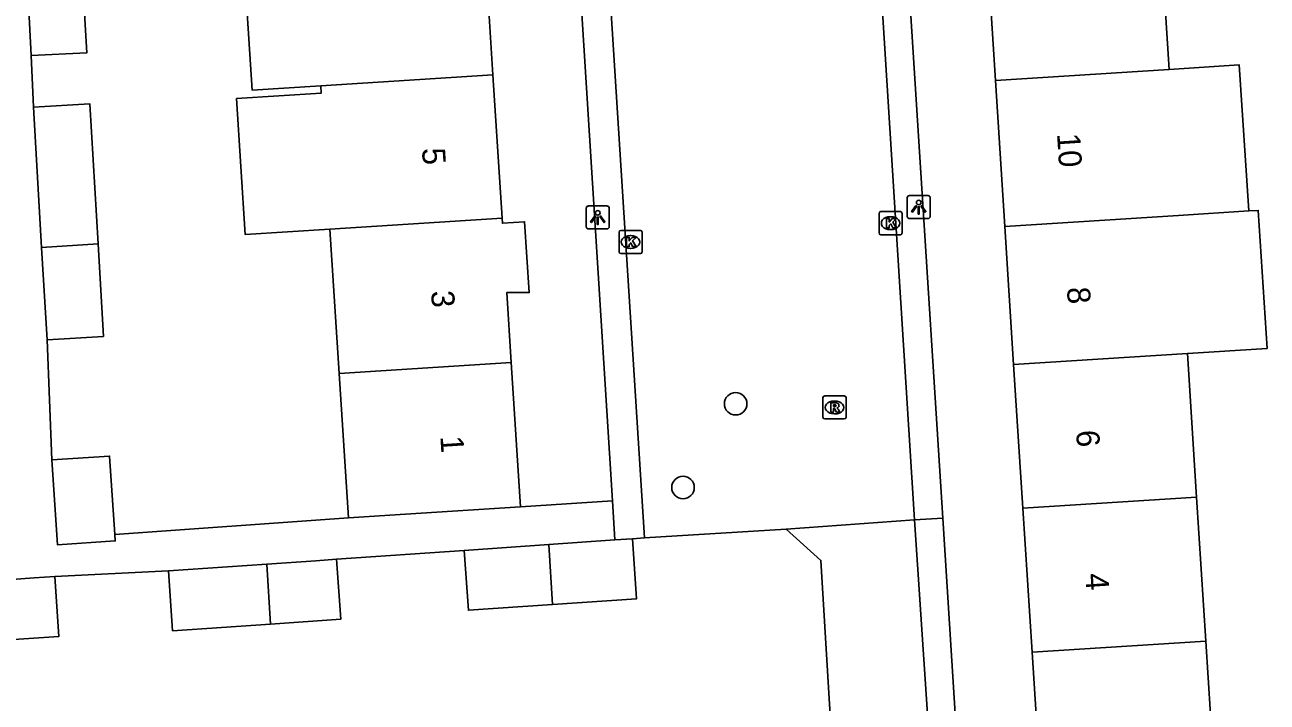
# Model space of a CAD drawing. Extents: x 159689 to 160786, y 387323 to 388339.
# Drawn here: x 160608.4 to 160662.4, y 387611.4 to 387640.8 of the extents above; entities that cross this region are included whole.
import ezdxf

# ---------------------------------------------------------------- set-up
doc = ezdxf.new("R2010")
doc.units = 0
for name, color, linetype in [('IMGEO_Boom', 7, 'Continuous'), ('IMGEO_Kolk', 7, 'Continuous'), ('IMGEO_Lichtpunt', 7, 'Continuous'), ('IMGEO_Pand', 7, 'Continuous'), ('IMGEO_Pand_nummerreeks', 7, 'Continuous'), ('IMGEO_Rijbaan_lokaal_open', 7, 'Continuous'), ('IMGEO_Rioolput', 7, 'Continuous'), ('IMGEO_Voetpad_open', 7, 'Continuous')]:
    doc.layers.add(name, color=color, linetype=linetype)

msp = doc.modelspace()

# ---------------------------------------------------------------- linework, layer by layer
at = {"layer": 'IMGEO_Boom'}
for centre in [(160639.287, 387624.31), (160637.003, 387620.67)]:
    msp.add_circle(centre, 0.489, dxfattribs=at)
at = {"layer": 'IMGEO_Kolk'}
for p, q in [((160645.512, 387631.724), (160645.512, 387632.576)), ((160645.587, 387632.65), (160646.439, 387632.65)), ((160646, 387632.43), (160646.025, 387632.43)), ((160646.513, 387632.576), (160646.513, 387631.724)), ((160634.299, 387631.832), (160635.151, 387631.832)), ((160646.023, 387631.87), (160645.998, 387631.87)), ((160634.224, 387630.906), (160634.224, 387631.758)), ((160634.712, 387631.612), (160634.737, 387631.612)), ((160635.225, 387631.758), (160635.225, 387630.906)), ((160646.439, 387631.65), (160645.587, 387631.65)), ((160635.151, 387630.832), (160634.299, 387630.832)), ((160634.735, 387631.052), (160634.71, 387631.052))]:
    msp.add_line(p, q, dxfattribs=at)
for points in [[(160645.512, 387631.724), (160645.512, 387632.576)], [(160645.587, 387632.65), (160646.439, 387632.65)], [(160645.833, 387632.35), (160645.956, 387632.35), (160645.956, 387632.199), (160646.086, 387632.35), (160646.25, 387632.35), (160646.104, 387632.199), (160646.257, 387631.95), (160646.105, 387631.95), (160646.02, 387632.114), (160645.956, 387632.047), (160645.956, 387631.95), (160645.833, 387631.95), (160645.833, 387632.35)], [(160646.513, 387632.576), (160646.513, 387631.724)], [(160634.299, 387631.832), (160635.151, 387631.832)], [(160634.224, 387630.906), (160634.224, 387631.758)], [(160634.545, 387631.532), (160634.668, 387631.532), (160634.668, 387631.381), (160634.798, 387631.532), (160634.962, 387631.532), (160634.816, 387631.381), (160634.969, 387631.132), (160634.817, 387631.132), (160634.732, 387631.296), (160634.668, 387631.229), (160634.668, 387631.132), (160634.545, 387631.132), (160634.545, 387631.532)], [(160635.225, 387631.758), (160635.225, 387630.906)], [(160646.439, 387631.65), (160645.587, 387631.65)], [(160635.151, 387630.832), (160634.299, 387630.832)]]:
    msp.add_lwpolyline(points, dxfattribs=at)
for centre, start, end in [((160645.589, 387632.574), 91.552, 178.448), ((160645.589, 387632.574), 91.552, 178.448), ((160646.437, 387632.574), 1.552, 88.448), ((160646.437, 387632.574), 1.552, 88.448), ((160634.301, 387631.756), 91.552, 178.448), ((160634.301, 387631.756), 91.552, 178.448), ((160635.149, 387631.756), 1.552, 88.448), ((160635.149, 387631.756), 1.552, 88.448), ((160645.589, 387631.726), 181.552, 268.448), ((160645.589, 387631.726), 181.552, 268.448), ((160646.437, 387631.726), 271.552, 358.448), ((160646.437, 387631.726), 271.552, 358.448), ((160634.301, 387630.908), 181.552, 268.448), ((160634.301, 387630.908), 181.552, 268.448), ((160635.149, 387630.908), 271.552, 358.448), ((160635.149, 387630.908), 271.552, 358.448)]:
    msp.add_arc(centre, 0.0765, start, end, dxfattribs=at)
for centre, major_axis, ratio, start_param, end_param in [((160645.999, 387632.15), (-0.387, 0.002), 0.722429, 4.712389, 7.853982), ((160646.024, 387632.15), (-0.39, 0.002), 0.717154, 1.570796, 4.712389), ((160634.711, 387631.332), (-0.387, 0.002), 0.722429, 4.712389, 7.853982), ((160634.736, 387631.332), (-0.39, 0.002), 0.717154, 1.570796, 4.712389)]:
    msp.add_ellipse(centre, major_axis=major_axis, ratio=ratio, start_param=start_param, end_param=end_param, dxfattribs=at)
at = {"layer": 'IMGEO_Lichtpunt'}
for p, q in [((160633.704, 387632.895), (160632.896, 387632.895)), ((160633.704, 387632.895), (160632.896, 387632.895)), ((160646.736, 387633.249), (160646.736, 387632.442)), ((160646.736, 387633.249), (160646.736, 387632.442)), ((160647.638, 387633.344), (160646.83, 387633.344)), ((160647.638, 387633.344), (160646.83, 387633.344)), ((160647.732, 387632.442), (160647.732, 387633.249)), ((160647.732, 387632.442), (160647.732, 387633.249)), ((160632.802, 387632.8), (160632.802, 387631.993)), ((160632.802, 387632.8), (160632.802, 387631.993)), ((160633.798, 387631.993), (160633.798, 387632.8)), ((160633.798, 387631.993), (160633.798, 387632.8)), ((160646.83, 387632.348), (160647.638, 387632.348)), ((160646.83, 387632.348), (160647.638, 387632.348)), ((160632.896, 387631.899), (160633.704, 387631.899)), ((160632.896, 387631.899), (160633.704, 387631.899))]:
    msp.add_line(p, q, dxfattribs=at)
for points in [[(160647.11, 387632.913), (160647.149, 387632.885), (160646.961, 387632.623), (160646.923, 387632.65), (160647.11, 387632.913)], [(160647.212, 387632.865), (160647.259, 387632.865), (160647.259, 387632.543), (160647.212, 387632.543), (160647.212, 387632.865)], [(160647.322, 387632.885), (160647.36, 387632.912), (160647.547, 387632.65), (160647.508, 387632.622), (160647.322, 387632.885)], [(160633.176, 387632.464), (160633.215, 387632.436), (160633.027, 387632.174), (160632.989, 387632.201), (160633.176, 387632.464)], [(160633.278, 387632.416), (160633.325, 387632.416), (160633.325, 387632.094), (160633.278, 387632.094), (160633.278, 387632.416)], [(160633.388, 387632.436), (160633.426, 387632.463), (160633.613, 387632.201), (160633.574, 387632.173), (160633.388, 387632.436)]]:
    msp.add_lwpolyline(points, dxfattribs=at)
for centre in [(160647.235, 387633.047), (160633.301, 387632.598)]:
    msp.add_circle(centre, 0.0994, dxfattribs=at)
for centre, start, end in [((160632.896, 387632.8), 90, 180), ((160632.896, 387632.8), 90, 180), ((160633.704, 387632.8), 0, 90), ((160633.704, 387632.8), 0, 90), ((160646.83, 387633.249), 90, 180), ((160646.83, 387633.249), 90, 180), ((160647.638, 387633.249), 0, 90), ((160647.638, 387633.249), 0, 90), ((160646.83, 387632.442), 180, 270), ((160646.83, 387632.442), 180, 270), ((160647.638, 387632.442), 270, 0), ((160647.638, 387632.442), 270, 360), ((160632.896, 387631.993), 180, 270), ((160632.896, 387631.993), 180, 270), ((160633.704, 387631.993), 270, 0), ((160633.704, 387631.993), 270, 360)]:
    msp.add_arc(centre, 0.0946, start, end, dxfattribs=at)
at = {"layer": 'IMGEO_Pand'}
for points in [[(160657.712, 387644.931), (160658.104, 387638.825)], [(160628.365, 387644.629), (160628.751, 387638.586)], [(160650.563, 387638.34), (160650.171, 387644.447)], [(160621.281, 387638.109), (160618.3, 387637.918), (160617.914, 387643.961), (160620.895, 387644.152)], [(160608.705, 387639.432), (160608.51, 387643.361)], [(160610.892, 387643.512), (160611.123, 387639.552), (160608.705, 387639.432)], [(160650.563, 387638.34), (160658.104, 387638.825)], [(160658.104, 387638.825), (160661.151, 387639.02), (160661.559, 387632.678)], [(160628.751, 387638.586), (160621.281, 387638.109)], [(160628.751, 387638.586), (160629.148, 387632.368)], [(160650.971, 387631.999), (160650.563, 387638.34)], [(160621.678, 387631.891), (160618.001, 387631.656), (160617.624, 387637.561), (160621.301, 387637.795), (160621.281, 387638.109)], [(160608.808, 387637.189), (160611.253, 387637.332), (160611.609, 387631.248)], [(160608.808, 387637.189), (160609.162, 387631.092)], [(160621.678, 387631.891), (160629.148, 387632.368)], [(160629.148, 387632.368), (160629.162, 387632.149), (160630.125, 387632.214), (160630.325, 387629.138), (160629.354, 387629.138), (160629.549, 387626.094)], [(160661.559, 387632.678), (160658.512, 387632.482), (160650.971, 387631.999)], [(160661.559, 387632.678), (160661.975, 387632.705), (160662.36, 387626.715), (160658.897, 387626.493)], [(160622.079, 387625.617), (160621.678, 387631.891)], [(160650.971, 387631.999), (160651.355, 387626.009)], [(160609.162, 387631.092), (160611.609, 387631.248)], [(160611.609, 387631.248), (160611.843, 387627.235), (160609.396, 387627.091)], [(160609.396, 387627.091), (160609.162, 387631.092)], [(160651.355, 387626.009), (160658.897, 387626.493)], [(160658.897, 387626.493), (160659.297, 387620.256)], [(160622.079, 387625.617), (160629.549, 387626.094)], [(160629.549, 387626.094), (160629.949, 387619.84)], [(160651.756, 387619.771), (160651.355, 387626.009)], [(160622.479, 387619.363), (160622.079, 387625.617)], [(160609.602, 387621.869), (160612.114, 387622.036), (160612.342, 387618.626)], [(160612.342, 387618.626), (160612.36, 387618.352), (160609.848, 387618.185), (160609.602, 387621.869)], [(160651.756, 387619.771), (160659.297, 387620.256)], [(160659.297, 387620.256), (160659.698, 387614.007)], [(160629.949, 387619.84), (160624.96, 387619.521), (160622.479, 387619.363)], [(160652.157, 387613.524), (160651.756, 387619.771)], [(160631.179, 387618.197), (160634.045, 387618.395)], [(160634.808, 387618.448), (160634.988, 387615.846), (160631.339, 387615.593)], [(160634.045, 387618.395), (160634.808, 387618.448)], [(160627.509, 387617.94), (160627.509, 387617.944), (160631.179, 387618.197)], [(160631.339, 387615.593), (160627.689, 387615.341), (160627.509, 387617.94)], [(160631.339, 387615.593), (160631.179, 387618.197)], [(160614.668, 387617.053), (160618.93, 387617.347)], [(160618.93, 387617.347), (160621.066, 387617.495), (160621.967, 387617.557)], [(160618.93, 387617.347), (160619.09, 387614.744)], [(160621.967, 387617.557), (160622.147, 387614.955), (160619.09, 387614.744)], [(160606.696, 387616.598), (160608.831, 387616.745), (160609.732, 387616.807)], [(160609.732, 387616.807), (160609.912, 387614.205), (160606.856, 387613.994)], [(160619.09, 387614.744), (160614.848, 387614.45), (160614.668, 387617.053)], [(160659.698, 387614.007), (160652.157, 387613.524)], [(160659.698, 387614.007), (160660.107, 387607.638)], [(160652.566, 387607.163), (160652.157, 387613.524)]]:
    msp.add_lwpolyline(points, dxfattribs=at)
at = {"layer": 'IMGEO_Rijbaan_lokaal_open'}
for points in [[(160643.823, 387670.536), (160647.054, 387619.27)], [(160635.335, 387618.481), (160632.073, 387669.758)], [(160648.276, 387619.348), (160645.118, 387669.107)], [(160635.335, 387618.481), (160641.475, 387618.87)], [(160641.475, 387618.87), (160647.054, 387619.27)], [(160643.581, 387607.671), (160642.992, 387617.51), (160641.475, 387618.87)], [(160647.054, 387619.27), (160648.276, 387619.348)], [(160647.054, 387619.27), (160648.688, 387594.83)]]:
    msp.add_lwpolyline(points, dxfattribs=at)
at = {"layer": 'IMGEO_Rioolput'}
for p, q in [((160643.078, 387623.722), (160643.078, 387624.574)), ((160643.153, 387624.648), (160644.005, 387624.648)), ((160643.566, 387624.428), (160643.591, 387624.428)), ((160644.079, 387624.574), (160644.079, 387623.722)), ((160643.589, 387623.868), (160643.564, 387623.868)), ((160644.005, 387623.648), (160643.153, 387623.648))]:
    msp.add_line(p, q, dxfattribs=at)
for points in [[(160643.078, 387623.722), (160643.078, 387624.574)], [(160643.153, 387624.648), (160644.005, 387624.648)], [(160643.667, 387624.346), (160643.415, 387624.348), (160643.415, 387623.948)], [(160643.593, 387624.267), (160643.539, 387624.267), (160643.539, 387624.186)], [(160644.079, 387624.574), (160644.079, 387623.722)], [(160643.415, 387623.948), (160643.539, 387623.948), (160643.539, 387624.11), (160643.55, 387624.11)], [(160643.539, 387624.186), (160643.591, 387624.186)], [(160643.597, 387624.081), (160643.668, 387623.948), (160643.808, 387623.948), (160643.743, 387624.074)], [(160644.005, 387623.648), (160643.153, 387623.648)]]:
    msp.add_lwpolyline(points, dxfattribs=at)
for centre, radius, start, end in [((160643.155, 387624.572), 0.0765, 91.552, 178.448), ((160643.155, 387624.572), 0.0765, 91.552, 178.448), ((160643.599, 387624.171), 0.0964, 77.0061, 93.1865), ((160643.613, 387624.228), 0.0378, 276.6634, 79.6772), ((160643.666, 387624.236), 0.109, 350.3612, 89.416), ((160643.664, 387624.236), 0.112, 277.5842, 350.9817), ((160644.003, 387624.572), 0.0765, 1.552, 88.448), ((160644.003, 387624.572), 0.0765, 1.552, 88.448), ((160643.155, 387623.724), 0.0765, 181.552, 268.448), ((160643.155, 387623.724), 0.0765, 181.552, 268.448), ((160643.549, 387624.057), 0.0533, 26.0293, 88.6989), ((160643.575, 387624.375), 0.19, 274.7715, 282.9687), ((160643.648, 387624.021), 0.108, 29.5134, 73.7905), ((160644.003, 387623.724), 0.0765, 271.552, 358.448), ((160644.003, 387623.724), 0.0765, 271.552, 358.448)]:
    msp.add_arc(centre, radius, start, end, dxfattribs=at)
for centre, major_axis, ratio, start_param, end_param in [((160643.565, 387624.148), (-0.387, 0.002), 0.722429, 4.712389, 7.853982), ((160643.59, 387624.148), (-0.39, 0.002), 0.717154, 1.570796, 4.712389)]:
    msp.add_ellipse(centre, major_axis=major_axis, ratio=ratio, start_param=start_param, end_param=end_param, dxfattribs=at)
at = {"layer": 'IMGEO_Voetpad_open'}
for points in [[(160630.196, 387679.739), (160630.822, 387669.758), (160633.939, 387620.09)], [(160608.705, 387639.432), (160608.808, 387637.189)], [(160609.396, 387627.091), (160609.602, 387621.869)], [(160629.949, 387619.84), (160633.939, 387620.09)], [(160633.939, 387620.09), (160634.045, 387618.395)], [(160612.342, 387618.626), (160622.479, 387619.363)], [(160648.276, 387619.348), (160648.962, 387608.555)], [(160634.808, 387618.448), (160635.335, 387618.481)], [(160627.509, 387617.94), (160621.967, 387617.557)], [(160614.668, 387617.053), (160609.732, 387616.807)]]:
    msp.add_lwpolyline(points, dxfattribs=at)

# ---------------------------------------------------------------- texts
at = {"layer": 'IMGEO_Pand_nummerreeks'}
for s, rotation, p in [('10', 273.6753, (160653.237, 387636.028)), ('5', 273.6553, (160625.669, 387635.395)), ('3', 273.6562, (160626.064, 387629.199)), ('8', 273.6724, (160653.666, 387629.353)), ('1', 273.6562, (160626.467, 387622.889)), ('6', 273.6753, (160654.065, 387623.14)), ('4', 273.6724, (160654.465, 387616.924))]:
    msp.add_text(s, height=1, rotation=rotation, dxfattribs=at).set_placement(p)

doc.saveas('drawing.dxf')
